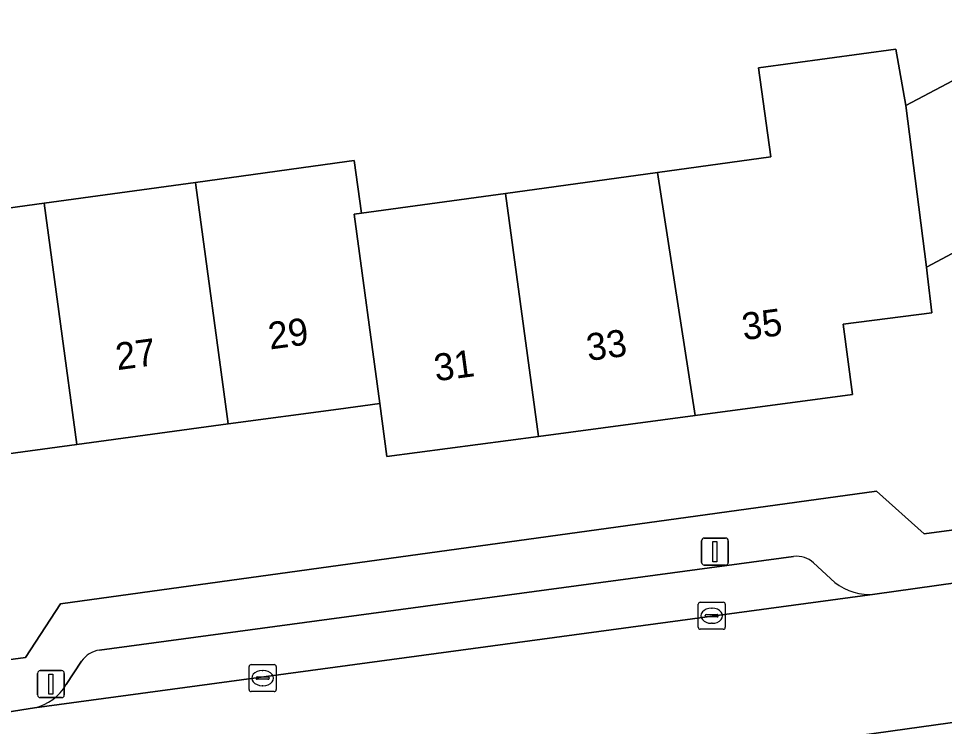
# Model space of a CAD drawing. Extents: x 163426 to 164192, y 380329 to 381641.
# Drawn here: x 163631.77 to 163666.03, y 381109.19 to 381135.4 of the extents above; entities that cross this region are included whole.
import ezdxf

# ---------------------------------------------------------------- set-up
doc = ezdxf.new("R2010")
doc.units = 0
for name, color, linetype in [('IMGEO_Erf', 7, 'Continuous'), ('IMGEO_Kolk', 7, 'Continuous'), ('IMGEO_Lichtmast', 7, 'Continuous'), ('IMGEO_Pand', 7, 'Continuous'), ('IMGEO_Pand_nummerreeks', 7, 'Continuous'), ('IMGEO_Parkeervlak_open', 7, 'Continuous'), ('IMGEO_Rijbaan_lokaal_open', 7, 'Continuous'), ('IMGEO_Voetpad_open', 7, 'Continuous')]:
    doc.layers.add(name, color=color, linetype=linetype)

msp = doc.modelspace()

# ---------------------------------------------------------------- linework, layer by layer
at = {"layer": 'IMGEO_Erf'}
for points in [[(163623.888, 381149.557), (163626.892, 381127.756), (163632.718, 381128.559), (163638.32, 381129.331), (163643.922, 381130.102), (163644.188, 381130.139), (163644.458, 381128.187), (163649.789, 381128.921), (163655.407, 381129.695), (163659.602, 381130.273), (163659.149, 381133.564), (163664.224, 381134.263), (163664.594, 381132.173), (163670.008, 381135.034), (163671.582, 381132.054), (163675.225, 381133.979), (163678.832, 381135.885)], [(163681.766, 381141.246), (163687.234, 381131.02), (163684.399, 381129.338), (163684.661, 381128.803), (163679.486, 381126.014), (163674.308, 381123.223), (163674.008, 381123.76), (163671.12, 381122.189), (163668.186, 381127.698), (163665.36, 381126.193), (163665.403, 381125.857), (163665.566, 381124.502), (163662.277, 381124.076), (163662.63, 381121.48), (163656.802, 381120.702), (163651.006, 381119.928), (163645.4, 381119.18), (163645.134, 381121.147), (163643.609, 381120.94), (163639.53, 381120.388), (163633.926, 381119.629), (163628.199, 381118.854)], [(163604.232, 381107.995), (163632.033, 381111.74), (163633.329, 381113.731), (163663.515, 381117.903), (163665.28, 381116.321), (163676.491, 381117.821)]]:
    msp.add_lwpolyline(points, dxfattribs=at)
at = {"layer": 'IMGEO_Kolk'}
for p, q in [((163656.92, 381112.862), (163656.92, 381113.714)), ((163656.995, 381113.788), (163657.847, 381113.788)), ((163657.921, 381113.714), (163657.921, 381112.862)), ((163657.179, 381113.282), (163657.179, 381113.294)), ((163657.222, 381113.331), (163657.62, 381113.331)), ((163657.408, 381113.568), (163657.433, 381113.568)), ((163657.663, 381113.294), (163657.663, 381113.282)), ((163657.617, 381113.245), (163657.219, 381113.245)), ((163657.431, 381113.008), (163657.406, 381113.008)), ((163657.847, 381112.788), (163656.995, 381112.788)), ((163640.304, 381110.554), (163640.304, 381111.406)), ((163640.379, 381111.48), (163641.231, 381111.48)), ((163640.792, 381111.26), (163640.817, 381111.26)), ((163641.305, 381111.406), (163641.305, 381110.554)), ((163640.563, 381110.974), (163640.563, 381110.986)), ((163641.001, 381110.937), (163640.603, 381110.937)), ((163640.606, 381111.023), (163641.004, 381111.023)), ((163641.047, 381110.986), (163641.047, 381110.974)), ((163640.815, 381110.7), (163640.79, 381110.7)), ((163641.231, 381110.48), (163640.379, 381110.48))]:
    msp.add_line(p, q, dxfattribs=at)
for points in [[(163656.92, 381112.862), (163656.92, 381113.714)], [(163656.995, 381113.788), (163657.847, 381113.788)], [(163657.921, 381113.714), (163657.921, 381112.862)], [(163657.847, 381112.788), (163656.995, 381112.788)], [(163640.304, 381110.554), (163640.304, 381111.406)], [(163640.379, 381111.48), (163641.231, 381111.48)], [(163641.305, 381111.406), (163641.305, 381110.554)], [(163641.231, 381110.48), (163640.379, 381110.48)]]:
    msp.add_lwpolyline(points, dxfattribs=at)
for centre, radius, start, end in [((163656.997, 381113.712), 0.0765, 91.552, 178.448), ((163656.997, 381113.712), 0.0765, 91.552, 178.448), ((163657.845, 381113.712), 0.0765, 1.552, 88.448), ((163657.845, 381113.712), 0.0765, 1.552, 88.448), ((163657.219, 381113.291), 0.0403, 85.8775, 175.7526), ((163657.216, 381113.281), 0.0366, 178.938, 274.7102), ((163657.62, 381113.288), 0.043, 264.8664, 352.4533), ((163657.624, 381113.293), 0.0386, 1.7309, 96.639), ((163656.997, 381112.864), 0.0765, 181.552, 268.448), ((163656.997, 381112.864), 0.0765, 181.552, 268.448), ((163657.845, 381112.864), 0.0765, 271.552, 358.448), ((163657.845, 381112.864), 0.0765, 271.552, 358.448), ((163640.381, 381111.404), 0.0765, 91.552, 178.448), ((163640.381, 381111.404), 0.0765, 91.552, 178.448), ((163641.229, 381111.404), 0.0765, 1.552, 88.448), ((163641.229, 381111.404), 0.0765, 1.552, 88.448), ((163640.603, 381110.983), 0.0403, 85.8775, 175.7526), ((163640.6, 381110.973), 0.0366, 178.938, 274.7102), ((163641.004, 381110.98), 0.043, 264.8664, 352.4533), ((163641.008, 381110.985), 0.0386, 1.7309, 96.639), ((163640.381, 381110.556), 0.0765, 181.552, 268.448), ((163640.381, 381110.556), 0.0765, 181.552, 268.448), ((163641.229, 381110.556), 0.0765, 271.552, 358.448), ((163641.229, 381110.556), 0.0765, 271.552, 358.448)]:
    msp.add_arc(centre, radius, start, end, dxfattribs=at)
for centre, major_axis, ratio, start_param, end_param in [((163657.407, 381113.288), (-0.387, 0.002), 0.722429, 4.712389, 7.853982), ((163657.432, 381113.288), (-0.39, 0.002), 0.717154, 1.570796, 4.712389), ((163640.791, 381110.98), (-0.387, 0.002), 0.722429, 4.712389, 7.853982), ((163640.816, 381110.98), (-0.39, 0.002), 0.717154, 1.570796, 4.712389)]:
    msp.add_ellipse(centre, major_axis=major_axis, ratio=ratio, start_param=start_param, end_param=end_param, dxfattribs=at)
at = {"layer": 'IMGEO_Lichtmast'}
for p, q in [((163657.043, 381115.264), (163657.043, 381116.064)), ((163657.043, 381116.064), (163657.043, 381115.264)), ((163657.143, 381116.164), (163657.933, 381116.164)), ((163657.933, 381116.164), (163657.143, 381116.164)), ((163658.033, 381116.064), (163658.033, 381115.264)), ((163658.033, 381115.264), (163658.033, 381116.064)), ((163657.933, 381115.164), (163657.143, 381115.164)), ((163657.143, 381115.164), (163657.933, 381115.164)), ((163632.577, 381111.257), (163633.367, 381111.257)), ((163633.367, 381111.257), (163632.577, 381111.257)), ((163632.477, 381110.357), (163632.477, 381111.157)), ((163632.477, 381111.157), (163632.477, 381110.357)), ((163633.467, 381111.157), (163633.467, 381110.357)), ((163633.467, 381110.357), (163633.467, 381111.157)), ((163633.367, 381110.257), (163632.577, 381110.257)), ((163632.577, 381110.257), (163633.367, 381110.257))]:
    msp.add_line(p, q, dxfattribs=at)
for points in [[(163657.463, 381116.039), (163657.613, 381116.039), (163657.613, 381115.289), (163657.463, 381115.289), (163657.463, 381116.039)], [(163632.897, 381111.132), (163633.047, 381111.132), (163633.047, 381110.382), (163632.897, 381110.382), (163632.897, 381111.132)]]:
    msp.add_lwpolyline(points, dxfattribs=at)
for centre, start, end in [((163657.143, 381116.064), 90, 180), ((163657.143, 381116.064), 90, 180), ((163657.933, 381116.064), 0, 90), ((163657.933, 381116.064), 360, 90), ((163657.143, 381115.264), 180, 270), ((163657.143, 381115.264), 180, 270), ((163657.933, 381115.264), 270, 0), ((163657.933, 381115.264), 270, 0), ((163632.577, 381111.157), 90, 180), ((163632.577, 381111.157), 90, 180), ((163633.367, 381111.157), 0, 90), ((163633.367, 381111.157), 360, 90), ((163632.577, 381110.357), 180, 270), ((163632.577, 381110.357), 180, 270), ((163633.367, 381110.357), 270, 0), ((163633.367, 381110.357), 270, 0)]:
    msp.add_arc(centre, 0.1, start, end, dxfattribs=at)
at = {"layer": 'IMGEO_Pand'}
for points in [[(163675.225, 381133.979), (163671.582, 381132.054), (163670.008, 381135.034), (163664.594, 381132.173), (163665.36, 381126.193), (163668.186, 381127.698), (163671.12, 381122.189), (163674.008, 381123.76), (163674.308, 381123.223), (163679.486, 381126.014)], [(163664.594, 381132.173), (163664.224, 381134.263), (163659.149, 381133.564), (163659.602, 381130.273), (163655.407, 381129.695), (163656.802, 381120.702), (163662.63, 381121.48), (163662.277, 381124.076), (163665.566, 381124.502), (163665.403, 381125.857), (163665.36, 381126.193)], [(163644.458, 381128.187), (163644.188, 381130.139), (163643.922, 381130.102), (163638.32, 381129.331), (163638.335, 381129.222), (163639.53, 381120.388), (163643.609, 381120.94), (163645.134, 381121.147), (163644.186, 381128.15)], [(163656.802, 381120.702), (163655.407, 381129.695), (163649.789, 381128.921), (163651.006, 381119.928)], [(163633.926, 381119.629), (163639.53, 381120.388), (163638.335, 381129.222), (163638.32, 381129.331), (163632.718, 381128.559)], [(163649.789, 381128.921), (163644.458, 381128.187), (163644.186, 381128.15), (163645.134, 381121.147), (163645.4, 381119.18), (163651.006, 381119.928)], [(163632.718, 381128.559), (163626.892, 381127.756), (163627.165, 381125.774), (163627.579, 381122.771), (163628.199, 381118.854), (163633.926, 381119.629)]]:
    msp.add_lwpolyline(points, close=True, dxfattribs=at)
at = {"layer": 'IMGEO_Parkeervlak_open'}
for points in [[(163660.448, 381115.483), (163634.766, 381112.018)], [(163661.977, 381114.519), (163661.189, 381115.249)], [(163632.364, 381109.879), (163663.45, 381114.088)], [(163634.108, 381111.604), (163633.541, 381110.745)]]:
    msp.add_lwpolyline(points, dxfattribs=at)
for centre, radius, start, end in [((163660.571, 381114.581), 0.91, 47.1959, 97.753), ((163663.234, 381116.083), 2.006, 231.2051, 276.1759), ((163634.893, 381111.086), 0.941, 97.772, 146.5825), ((163631.952, 381111.672), 1.84, 282.9442, 329.7448)]:
    msp.add_arc(centre, radius, start, end, dxfattribs=at)
at = {"layer": 'IMGEO_Rijbaan_lokaal_open'}
for points in [[(163676.785, 381115.879), (163673.521, 381115.447), (163669.804, 381114.955), (163667.226, 381114.614), (163663.45, 381114.088), (163632.364, 381109.879), (163629.549, 381109.438), (163625.771, 381108.926), (163605.902, 381106.231), (163606.564, 381101.2), (163606.824, 381101.24), (163659.662, 381108.43)], [(163660.678, 381108.549), (163676.836, 381110.807), (163679.071, 381111.11)], [(163676.836, 381110.807), (163660.678, 381108.549)]]:
    msp.add_lwpolyline(points, dxfattribs=at)
at = {"layer": 'IMGEO_Voetpad_open'}
for points in [[(163676.491, 381117.821), (163665.28, 381116.321), (163663.515, 381117.903), (163633.329, 381113.731), (163632.033, 381111.74), (163604.232, 381107.995)], [(163663.45, 381114.088), (163667.226, 381114.614), (163669.804, 381114.955), (163673.521, 381115.447), (163676.785, 381115.879)], [(163634.766, 381112.018), (163660.448, 381115.483)], [(163661.189, 381115.249), (163661.977, 381114.519)], [(163633.541, 381110.745), (163634.108, 381111.604)], [(163605.38, 381106.184), (163605.902, 381106.231), (163625.771, 381108.926), (163629.549, 381109.438), (163632.364, 381109.879)]]:
    msp.add_lwpolyline(points, dxfattribs=at)
for centre, radius, start, end in [((163660.571, 381114.581), 0.91, 47.1959, 97.753), ((163663.234, 381116.083), 2.006, 231.2051, 276.1759), ((163634.893, 381111.086), 0.941, 97.772, 146.5825), ((163631.952, 381111.672), 1.84, 282.9442, 329.7448)]:
    msp.add_arc(centre, radius, start, end, dxfattribs=at)

# ---------------------------------------------------------------- texts
at = {"layer": 'IMGEO_Pand_nummerreeks'}
for s, rotation, p in [('35', 7.6031, (163658.602, 381123.485)), ('29', 7.712, (163641.075, 381123.141)), ('27', 7.7104, (163635.43, 381122.376)), ('33', 7.604, (163652.852, 381122.717)), ('31', 7.6031, (163647.213, 381121.964))]:
    msp.add_text(s, height=1, rotation=rotation, dxfattribs=at).set_placement(p)

doc.saveas('drawing.dxf')
